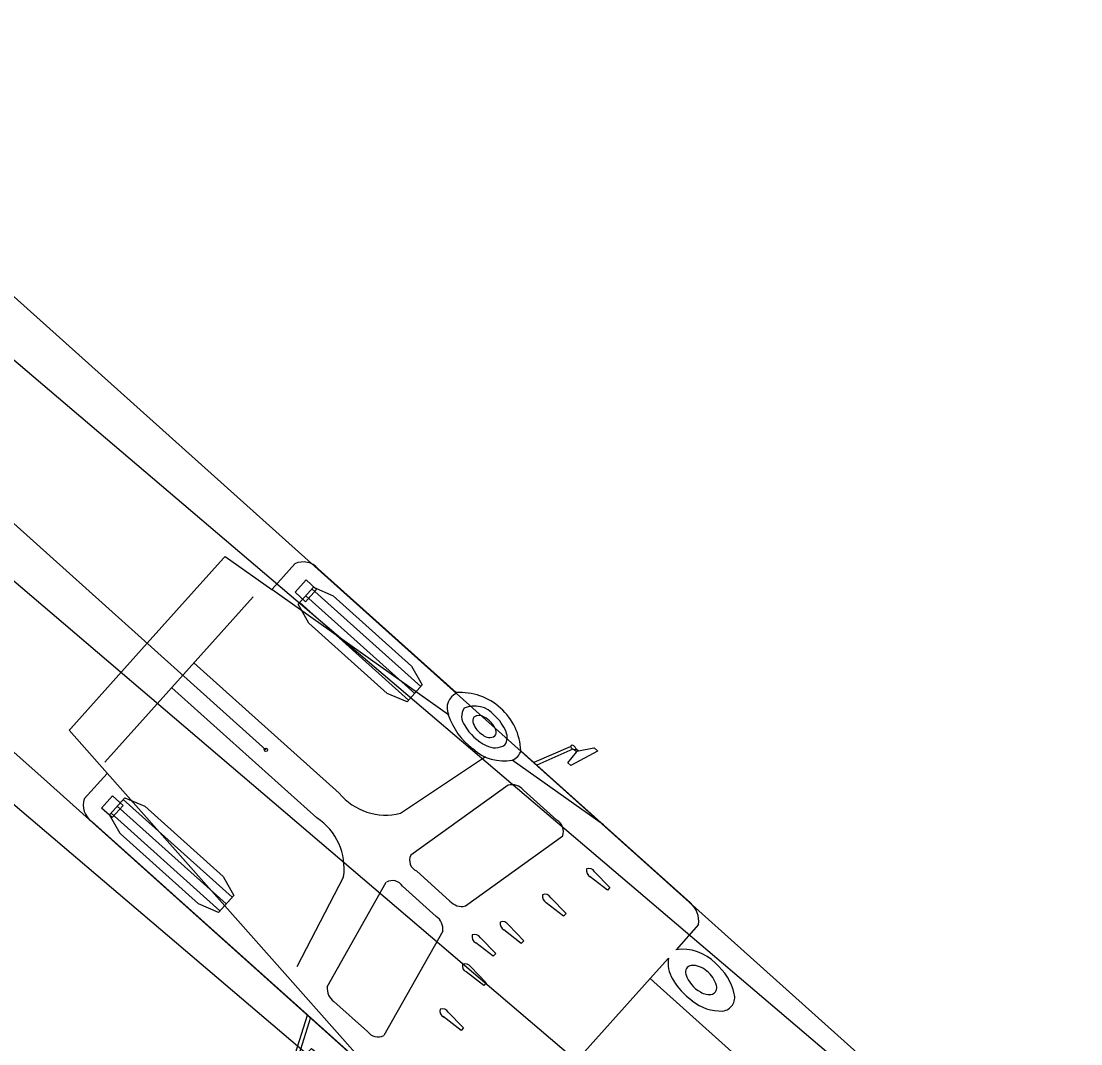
# Model space of a CAD drawing. Extents: x 973688 to 979179, y 703586 to 707602.
# Drawn here: x 974119.33 to 974145.89, y 707327.26 to 707352.89 of the extents above; entities that cross this region are included whole.
import ezdxf

# ---------------------------------------------------------------- set-up
doc = ezdxf.new("R2010")
doc.units = 0
doc.layers.add('0-NPLT', color=7, linetype='Continuous')
doc.layers.add('NO PLOT', color=7, linetype='Continuous')

msp = doc.modelspace()

# ---------------------------------------------------------------- linework, layer by layer
at = {"layer": '0-NPLT'}
for p, q in [((974125.463, 707334.623), (974081.382, 707374.147)), ((974125.463, 707334.623), (974081.382, 707374.147)), ((974126.468, 707338.881), (974126.192, 707338.573)), ((974126.468, 707338.881), (974126.192, 707338.573)), ((974126.733, 707338.643), (974126.468, 707338.881)), ((974126.733, 707338.643), (974126.468, 707338.881)), ((974130.036, 707335.502), (974125.609, 707338.642)), ((974130.036, 707335.502), (974125.609, 707338.642)), ((974126.192, 707338.573), (974126.457, 707338.336)), ((974126.192, 707338.573), (974126.457, 707338.336)), ((974126.457, 707338.336), (974126.733, 707338.643)), ((974126.457, 707338.336), (974126.733, 707338.643)), ((974126.615, 707338.655), (974129.345, 707336.207)), ((974126.615, 707338.655), (974129.345, 707336.207)), ((974125.139, 707338.455), (974121.425, 707334.313)), ((974125.139, 707338.455), (974121.425, 707334.313)), ((974126.309, 707338.313), (974129.039, 707335.866)), ((974126.309, 707338.313), (974129.039, 707335.866)), ((974126.462, 707338.484), (974129.192, 707336.036)), ((974126.462, 707338.484), (974129.192, 707336.036)), ((974123.658, 707336.802), (974127.299, 707333.537)), ((974123.658, 707336.802), (974127.299, 707333.537)), ((974123.101, 707336.181), (974126.742, 707332.916)), ((974123.101, 707336.181), (974126.742, 707332.916)), ((974133.251, 707334.569), (974133.269, 707334.591)), ((974133.251, 707334.569), (974133.269, 707334.591)), ((974133.269, 707334.591), (974133.297, 707334.596)), ((974133.269, 707334.591), (974133.297, 707334.596)), ((974128.836, 707333.035), (974130.966, 707334.457)), ((974128.836, 707333.035), (974130.966, 707334.457)), ((974133.93, 707332.74), (974131.64, 707334.364)), ((974133.93, 707332.74), (974131.64, 707334.364)), ((974132.255, 707334.242), (974132.18, 707334.309)), ((974132.255, 707334.242), (974132.18, 707334.309)), ((974128.255, 707326.411), (974121.484, 707334.041)), ((974128.255, 707326.411), (974121.484, 707334.041)), ((974131.532, 707333.739), (974129.092, 707331.983)), ((974131.532, 707333.739), (974129.092, 707331.983)), ((974132.76, 707332.86), (974131.918, 707333.615)), ((974132.76, 707332.86), (974131.918, 707333.615)), ((974121.34, 707333.161), (974121.615, 707333.469)), ((974121.34, 707333.161), (974121.615, 707333.469)), ((974121.88, 707333.231), (974121.605, 707332.924)), ((974121.88, 707333.231), (974121.605, 707332.924)), ((974121.615, 707333.469), (974121.88, 707333.231)), ((974121.615, 707333.469), (974121.88, 707333.231)), ((974121.733, 707333.21), (974124.463, 707330.762)), ((974121.733, 707333.21), (974124.463, 707330.762)), ((974121.886, 707333.381), (974124.616, 707330.933)), ((974121.886, 707333.381), (974124.616, 707330.933)), ((974121.605, 707332.924), (974121.34, 707333.161)), ((974121.605, 707332.924), (974121.34, 707333.161)), ((974121.58, 707333.04), (974124.31, 707330.592)), ((974121.58, 707333.04), (974124.31, 707330.592)), ((974130.463, 707330.71), (974132.903, 707332.465)), ((974130.463, 707330.71), (974132.903, 707332.465)), ((974127.408, 707331.442), (974126.233, 707329.183)), ((974127.408, 707331.442), (974126.233, 707329.183)), ((974129.235, 707331.589), (974130.077, 707330.834)), ((974129.235, 707331.589), (974130.077, 707330.834)), ((974134.027, 707331.103), (974133.592, 707331.441)), ((974134.027, 707331.103), (974133.592, 707331.441)), ((974133.704, 707331.566), (974134.087, 707331.17)), ((974133.704, 707331.566), (974134.087, 707331.17)), ((974127.001, 707328.686), (974128.481, 707331.303)), ((974127.001, 707328.686), (974128.481, 707331.303)), ((974128.889, 707331.203), (974129.731, 707330.448)), ((974128.889, 707331.203), (974129.731, 707330.448)), ((974134.087, 707331.17), (974134.027, 707331.103)), ((974134.087, 707331.17), (974134.027, 707331.103)), ((974132.604, 707330.917), (974132.987, 707330.521)), ((974132.604, 707330.917), (974132.987, 707330.521)), ((974132.927, 707330.454), (974132.492, 707330.792)), ((974132.927, 707330.454), (974132.492, 707330.792)), ((974132.987, 707330.521), (974132.927, 707330.454)), ((974132.987, 707330.521), (974132.927, 707330.454)), ((974129.897, 707330.078), (974128.416, 707327.461)), ((974129.897, 707330.078), (974128.416, 707327.461)), ((974131.866, 707329.771), (974131.43, 707330.108)), ((974131.866, 707329.771), (974131.43, 707330.108)), ((974131.543, 707330.234), (974131.926, 707329.838)), ((974131.543, 707330.234), (974131.926, 707329.838)), ((974131.164, 707329.451), (974130.729, 707329.788)), ((974131.164, 707329.451), (974130.729, 707329.788)), ((974130.841, 707329.914), (974131.224, 707329.518)), ((974130.841, 707329.914), (974131.224, 707329.518)), ((974131.926, 707329.838), (974131.866, 707329.771)), ((974131.926, 707329.838), (974131.866, 707329.771)), ((974131.224, 707329.518), (974131.164, 707329.451)), ((974131.224, 707329.518), (974131.164, 707329.451)), ((974130.923, 707328.719), (974130.487, 707329.056)), ((974130.923, 707328.719), (974130.487, 707329.056)), ((974130.599, 707329.182), (974130.983, 707328.786)), ((974130.599, 707329.182), (974130.983, 707328.786)), ((974130.983, 707328.786), (974130.923, 707328.719)), ((974130.983, 707328.786), (974130.923, 707328.719)), ((974135.098, 707328.892), (974132.207, 707325.668)), ((974135.098, 707328.892), (974132.207, 707325.668)), ((974128.008, 707327.561), (974127.167, 707328.316)), ((974128.008, 707327.561), (974127.167, 707328.316)), ((974126.58, 707327.913), (974126.505, 707327.98)), ((974126.58, 707327.913), (974126.505, 707327.98)), ((974130.359, 707327.589), (974129.904, 707327.943)), ((974130.359, 707327.589), (974129.904, 707327.943)), ((974130.016, 707328.068), (974130.419, 707327.656)), ((974130.016, 707328.068), (974130.419, 707327.656)), ((974130.419, 707327.656), (974130.359, 707327.589)), ((974130.419, 707327.656), (974130.359, 707327.589))]:
    msp.add_line(p, q, dxfattribs=at)
for points in [[(974091.775, 707370.47), (974093.475, 707368.994), (974180.045, 707291.391), (974174.371, 707285.062), (974174.274, 707285.149), (974174.274, 707285.149)], [(974091.775, 707370.47), (974093.475, 707368.994), (974180.045, 707291.391), (974174.371, 707285.062), (974174.274, 707285.149), (974174.274, 707285.149)], [(974174.274, 707285.149), (974119.818, 707333.965), (974115.987, 707337.353), (974112.281, 707340.555), (974110.488, 707342.064), (974108.732, 707343.506), (974107.011, 707344.881), (974105.317, 707346.189), (974103.645, 707347.433), (974101.988, 707348.612), (974100.348, 707349.725), (974098.726, 707350.769), (974097.122, 707351.743), (974095.538, 707352.645), (974093.977, 707353.475), (974092.437, 707354.233)], [(974174.274, 707285.149), (974119.818, 707333.965), (974115.987, 707337.353), (974112.281, 707340.555), (974110.488, 707342.064), (974108.732, 707343.506), (974107.011, 707344.881), (974105.317, 707346.189), (974103.645, 707347.433), (974101.988, 707348.612), (974100.348, 707349.725), (974098.726, 707350.769), (974097.122, 707351.743), (974095.538, 707352.645), (974093.977, 707353.475), (974092.437, 707354.233)], [(974120.906, 707333.396), (974121.478, 707334.034), (974121.483, 707334.042), (974120.531, 707335.114), (974120.573, 707335.162), (974122.485, 707337.294), (974124.396, 707339.425), (974124.439, 707339.472), (974125.608, 707338.643), (974125.615, 707338.648), (974126.187, 707339.286)], [(974120.906, 707333.396), (974121.478, 707334.034), (974121.483, 707334.042), (974120.531, 707335.114), (974120.573, 707335.162), (974122.485, 707337.294), (974124.396, 707339.425), (974124.439, 707339.472), (974125.608, 707338.643), (974125.615, 707338.648), (974126.187, 707339.286)], [(974126.771, 707339.159), (974130.229, 707336.058)], [(974126.771, 707339.159), (974130.229, 707336.058)], [(974131.857, 707334.598), (974132.174, 707334.314), (974132.189, 707334.313), (974133.102, 707334.71)], [(974131.857, 707334.598), (974132.174, 707334.314), (974132.189, 707334.313), (974133.102, 707334.71)], [(974133.231, 707334.654), (974133.296, 707334.597), (974133.299, 707334.596), (974133.688, 707334.674), (974133.691, 707334.674), (974133.779, 707334.595), (974133.779, 707334.593), (974133.107, 707334.229), (974133.03, 707334.298), (974133.251, 707334.568), (974133.251, 707334.569), (974133.191, 707334.622), (974133.19, 707334.623), (974133.19, 707334.623), (974133.154, 707334.638), (974133.154, 707334.638), (974132.255, 707334.242), (974136.108, 707330.786)], [(974133.231, 707334.654), (974133.296, 707334.597), (974133.299, 707334.596), (974133.688, 707334.674), (974133.691, 707334.674), (974133.779, 707334.595), (974133.779, 707334.593), (974133.107, 707334.229), (974133.03, 707334.298), (974133.251, 707334.568), (974133.251, 707334.569), (974133.191, 707334.622), (974133.19, 707334.623), (974133.19, 707334.623), (974133.154, 707334.638), (974133.154, 707334.638), (974132.255, 707334.242), (974136.108, 707330.786)], [(974126.207, 707327.02), (974126.502, 707327.971), (974126.499, 707327.986), (974121.097, 707332.829)], [(974126.207, 707327.02), (974126.502, 707327.971), (974126.499, 707327.986), (974121.097, 707332.829)], [(974136.309, 707330.242), (974135.745, 707329.613)], [(974136.309, 707330.242), (974135.745, 707329.613)], [(974135.556, 707329.403), (974135.099, 707328.892), (974135.275, 707328.733), (974142.99, 707321.816), (974141.545, 707320.204), (974140.099, 707318.591), (974132.385, 707325.509), (974132.207, 707325.667), (974131.749, 707325.157)], [(974135.556, 707329.403), (974135.099, 707328.892), (974135.275, 707328.733), (974142.99, 707321.816), (974141.545, 707320.204), (974140.099, 707318.591), (974132.385, 707325.509), (974132.207, 707325.667), (974131.749, 707325.157)], [(974130.434, 707324.458), (974126.58, 707327.913), (974126.284, 707326.976), (974126.284, 707326.976), (974126.303, 707326.942), (974126.303, 707326.942), (974126.304, 707326.941), (974126.363, 707326.887), (974126.364, 707326.887), (974126.608, 707327.136), (974126.685, 707327.067), (974126.396, 707326.36), (974126.395, 707326.359), (974126.306, 707326.438), (974126.306, 707326.441), (974126.341, 707326.837), (974126.34, 707326.84), (974126.277, 707326.898)], [(974130.434, 707324.458), (974126.58, 707327.913), (974126.284, 707326.976), (974126.284, 707326.976), (974126.303, 707326.942), (974126.303, 707326.942), (974126.304, 707326.941), (974126.363, 707326.887), (974126.364, 707326.887), (974126.608, 707327.136), (974126.685, 707327.067), (974126.396, 707326.36), (974126.395, 707326.359), (974126.306, 707326.438), (974126.306, 707326.441), (974126.341, 707326.837), (974126.34, 707326.84), (974126.277, 707326.898)]]:
    msp.add_lwpolyline(points, dxfattribs=at)
for points in [[(974126.271, 707338.271), (974126.653, 707338.697), (974127.15, 707338.483), (974129.116, 707336.72), (974129.383, 707336.249), (974129.001, 707335.823), (974128.504, 707336.038), (974126.538, 707337.8)], [(974126.271, 707338.271), (974126.653, 707338.697), (974127.15, 707338.483), (974129.116, 707336.72), (974129.383, 707336.249), (974129.001, 707335.823), (974128.504, 707336.038), (974126.538, 707337.8)], [(974121.543, 707332.997), (974121.924, 707333.423), (974122.422, 707333.209), (974124.387, 707331.446), (974124.654, 707330.975), (974124.272, 707330.55), (974123.775, 707330.764), (974121.81, 707332.526)], [(974121.543, 707332.997), (974121.924, 707333.423), (974122.422, 707333.209), (974124.387, 707331.446), (974124.654, 707330.975), (974124.272, 707330.55), (974123.775, 707330.764), (974121.81, 707332.526)]]:
    msp.add_lwpolyline(points, close=True, dxfattribs=at)
msp.add_circle((974125.463, 707334.623), 0.0417, dxfattribs=at)
msp.add_circle((974125.463, 707334.623), 0.0417, dxfattribs=at)
for centre, radius, start, end in [((974126.398, 707338.848), 0.486, 39.7054, 115.6565), ((974126.398, 707338.848), 0.486, 39.7054, 115.6565), ((974130.428, 707335.666), 0.425, 116.1824, 202.7188), ((974130.428, 707335.666), 0.425, 116.1824, 202.7188), ((974130.326, 707334.531), 1.53, 2.6122, 93.6212), ((974130.326, 707334.531), 1.53, 2.6122, 93.6212), ((974130.735, 707335.46), 0.366, 146.1718, 218.6528), ((974130.735, 707335.46), 0.366, 146.1718, 218.6528), ((974130.697, 707335.088), 0.634, 38.7033, 114.705), ((974130.697, 707335.088), 0.634, 38.7033, 114.705), ((974131.656, 707336.029), 1.704, 198.0401, 233.9482), ((974131.656, 707336.029), 1.704, 198.0401, 233.9482), ((974130.805, 707335.348), 0.158, 143.0907, 204.6034), ((974130.805, 707335.348), 0.158, 143.0907, 204.6034), ((974130.807, 707335.259), 0.223, 55.3544, 124.9568), ((974130.807, 707335.259), 0.223, 55.3544, 124.9568), ((974130.674, 707334.914), 0.589, 20.875, 63.8577), ((974130.674, 707334.914), 0.589, 20.875, 63.8577), ((974130.52, 707334.703), 1.03, 20.9431, 49.3296), ((974130.52, 707334.703), 1.03, 20.9431, 49.3296), ((974131.487, 707335.813), 1.189, 209.2507, 245.14), ((974131.487, 707335.813), 1.189, 209.2507, 245.14), ((974131.198, 707335.49), 0.575, 201.1946, 237.7649), ((974131.198, 707335.49), 0.575, 201.1946, 237.7649), ((974131.064, 707335.066), 0.17, 325.7885, 19.8529), ((974131.064, 707335.066), 0.17, 325.7885, 19.8529), ((974131.196, 707334.935), 0.317, 323.9697, 25.5621), ((974131.196, 707334.935), 0.317, 323.9697, 25.5621), ((974131.07, 707335.196), 0.263, 227.0544, 300.9563), ((974131.07, 707335.196), 0.263, 227.0544, 300.9563), ((974131.431, 707335.481), 1.136, 226.824, 280.6266), ((974131.431, 707335.481), 1.136, 226.824, 280.6266), ((974131.208, 707335.115), 0.44, 239.9137, 303.7265), ((974131.208, 707335.115), 0.44, 239.9137, 303.7265), ((974131.519, 707334.689), 0.347, 290.4467, 345.2572), ((974131.519, 707334.689), 0.347, 290.4467, 345.2572), ((974133.148, 707334.686), 0.0522, 47.0021, 151.8567), ((974133.148, 707334.686), 0.0522, 47.0021, 151.8567), ((974133.125, 707334.633), 0.108, 11.0958, 57.2783), ((974133.125, 707334.633), 0.108, 11.0958, 57.2783), ((974131.624, 707333.363), 0.387, 40.5546, 103.7866), ((974131.624, 707333.363), 0.387, 40.5546, 103.7866), ((974128.466, 707334.505), 1.517, 219.6995, 284.1269), ((974128.466, 707334.505), 1.517, 219.6995, 284.1269), ((974121.365, 707333.235), 0.486, 160.5824, 236.5335), ((974121.365, 707333.235), 0.486, 160.5824, 236.5335), ((974125.906, 707331.65), 1.517, 352.112, 56.5394), ((974125.906, 707331.65), 1.517, 352.112, 56.5394), ((974132.59, 707332.575), 0.332, 340.7761, 59.1981), ((974132.59, 707332.575), 0.332, 340.7761, 59.1981), ((974129.36, 707331.857), 0.296, 154.8382, 245.1359), ((974129.36, 707331.857), 0.296, 154.8382, 245.1359), ((974133.681, 707331.602), 0.184, 169.2743, 241.1663), ((974133.681, 707331.602), 0.184, 169.2743, 241.1663), ((974133.565, 707331.494), 0.157, 27.4638, 114.5735), ((974133.565, 707331.494), 0.157, 27.4638, 114.5735), ((974128.636, 707331.05), 0.296, 31.103, 121.4007), ((974128.636, 707331.05), 0.296, 31.103, 121.4007), ((974130.371, 707331.085), 0.387, 220.5571, 283.7842), ((974130.371, 707331.085), 0.387, 220.5571, 283.7842), ((974132.581, 707330.953), 0.184, 169.2743, 241.1663), ((974132.581, 707330.953), 0.184, 169.2743, 241.1663), ((974132.465, 707330.845), 0.157, 27.4638, 114.5735), ((974132.465, 707330.845), 0.157, 27.4638, 114.5735), ((974135.695, 707330.325), 0.619, 352.2798, 48.1215), ((974135.695, 707330.325), 0.619, 352.2798, 48.1215), ((974129.513, 707330.129), 0.387, 352.4548, 55.6818), ((974129.513, 707330.129), 0.387, 352.4548, 55.6818), ((974131.519, 707330.27), 0.184, 169.2743, 241.1663), ((974131.519, 707330.27), 0.184, 169.2743, 241.1663), ((974131.403, 707330.161), 0.157, 27.4638, 114.5735), ((974131.403, 707330.161), 0.157, 27.4638, 114.5735), ((974130.786, 707329.935), 0.157, 161.6654, 248.7751), ((974130.786, 707329.935), 0.157, 161.6654, 248.7751), ((974130.702, 707329.841), 0.157, 27.4638, 114.5735), ((974130.702, 707329.841), 0.157, 27.4638, 114.5735), ((974135.912, 707328.489), 1.136, 43.6982, 98.4895), ((974135.912, 707328.489), 1.136, 43.6982, 98.4895), ((974130.544, 707329.203), 0.157, 161.6654, 248.7751), ((974130.544, 707329.203), 0.157, 161.6654, 248.7751), ((974130.449, 707329.076), 0.184, 35.0726, 106.9647), ((974130.449, 707329.076), 0.184, 35.0726, 106.9647), ((974136.274, 707329.274), 0.729, 169.797, 212.311), ((974136.274, 707329.274), 0.729, 169.797, 212.311), ((974135.827, 707328.186), 1.416, 13.1234, 50.1913), ((974135.827, 707328.186), 1.416, 13.1234, 50.1913), ((974136.152, 707329.054), 0.169, 99.5664, 199.6851), ((974136.152, 707329.054), 0.169, 99.5664, 199.6851), ((974136.694, 707329.208), 0.732, 196.7112, 242.9456), ((974136.694, 707329.208), 0.732, 196.7112, 242.9456), ((974136.152, 707328.699), 0.522, 45.95, 93.1141), ((974136.152, 707328.699), 0.522, 45.95, 93.1141), ((974136.118, 707328.542), 0.664, 14.9939, 53.2156), ((974136.118, 707328.542), 0.664, 14.9939, 53.2156), ((974137.164, 707329.736), 1.73, 209.4943, 234.2928), ((974137.164, 707329.736), 1.73, 209.4943, 234.2928), ((974136.596, 707328.662), 0.172, 290.6673, 17.8179), ((974136.596, 707328.662), 0.172, 290.6673, 17.8179), ((974127.385, 707328.636), 0.387, 172.4523, 235.6843), ((974127.385, 707328.636), 0.387, 172.4523, 235.6843), ((974136.57, 707328.852), 0.362, 234.7819, 283.8229), ((974136.57, 707328.852), 0.362, 234.7819, 283.8229), ((974136.872, 707328.42), 0.346, 277.7137, 14.7268), ((974136.872, 707328.42), 0.346, 277.7137, 14.7268), ((974136.871, 707329.212), 1.136, 230.8347, 272.3555), ((974136.871, 707329.212), 1.136, 230.8347, 272.3555), ((974129.98, 707328.073), 0.157, 161.6654, 248.7751), ((974129.98, 707328.073), 0.157, 161.6654, 248.7751), ((974129.885, 707327.946), 0.184, 35.0726, 106.9647), ((974129.885, 707327.946), 0.184, 35.0726, 106.9647), ((974128.274, 707327.761), 0.332, 217.0409, 295.4629), ((974128.274, 707327.761), 0.332, 217.0409, 295.4629)]:
    msp.add_arc(centre, radius, start, end, dxfattribs=at)
for start_param, end_param in [(0.569648, 1.840391), (0.569648, 1.840391), (2.398717, 3.668019), (2.398717, 3.668019)]:
    msp.add_ellipse((974133.166, 707334.683), major_axis=(-0.0582, 0.0522), ratio=0.544872, start_param=start_param, end_param=end_param, dxfattribs=at)
at = {"layer": 'NO PLOT'}
msp.add_line((974151.267, 707311.497), (974078.117, 707373.753), dxfattribs=at)
for points in [[(974090.217, 707369.015), (974206.948, 707269.689), (974201.439, 707263.216), (974201.341, 707263.299), (974201.341, 707263.299)], [(974201.341, 707263.299), (974117.082, 707334.995), (974113.179, 707338.264), (974109.412, 707341.341), (974107.59, 707342.787), (974105.806, 707344.168), (974104.057, 707345.482), (974102.335, 707346.731), (974100.634, 707347.916), (974098.951, 707349.037), (974097.285, 707350.092), (974095.639, 707351.077), (974094.014, 707351.993), (974092.411, 707352.837)]]:
    msp.add_lwpolyline(points, dxfattribs=at)

doc.saveas('drawing.dxf')
